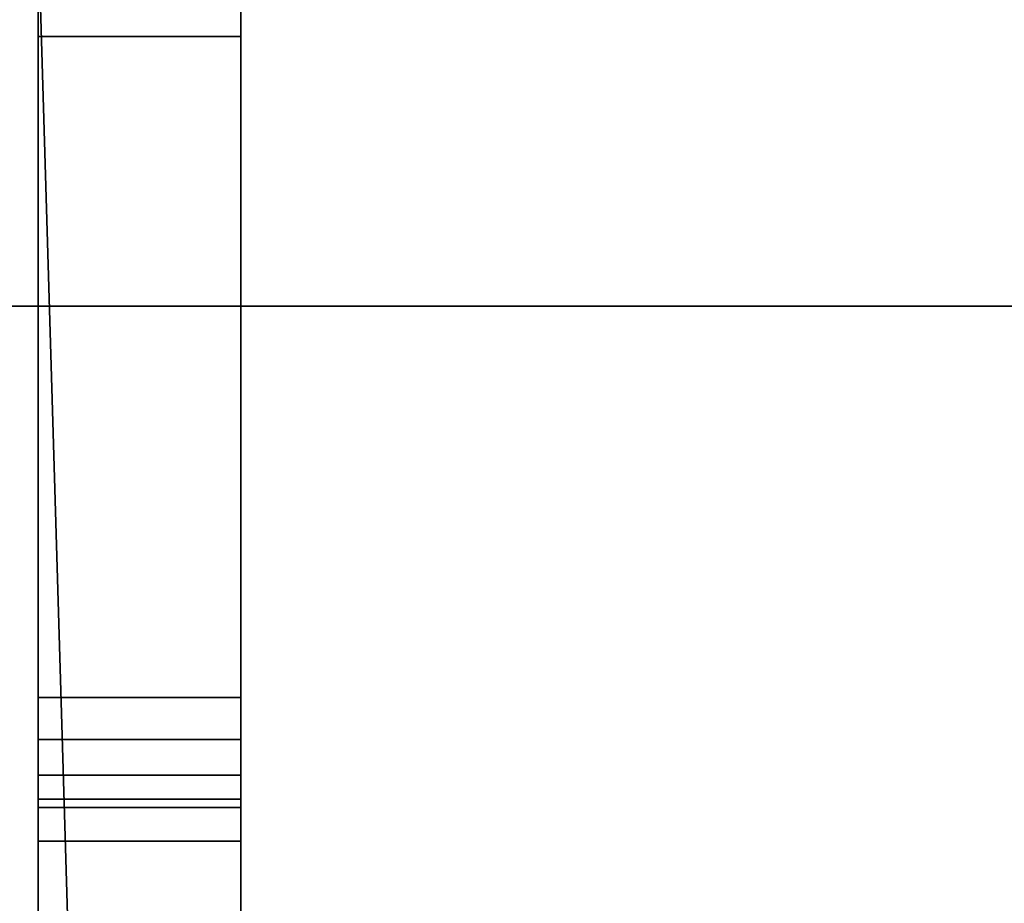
# Model space of a CAD drawing. Header units: millimetres. Extents: x -603 to 3703, y -115 to 193.
# Tile 824 of 1056: x 1991 to 2006, y -27 to -14. Entities that reach past the tile are written whole.
import ezdxf

# ---------------------------------------------------------------- set-up
doc = ezdxf.new("R2010")
doc.units = ezdxf.units.MM
doc.layers.add('152', color=7, linetype='Continuous', true_color=0xffffff)

# ---------------------------------------------------------------- blocks, each defined once
blk = doc.blocks.new('UG_SURFACE_002')
at = {"layer": '152', "color": 252, "linetype": 'Continuous', "lineweight": 35}
for points in [[(2165, -18, 2212.25), (2165, 174.4, 2212.25), (835, 174.4, 2212.25), (835, -18, 2212.25)], [(985, -18, 2062.25), (985, 174.4, 2062.25), (2015, 174.4, 2062.25), (2015, -18, 2062.25)], [(2165, -18, 2212.25), (835, -18, 2212.25), (985, -18, 2062.25), (2015, -18, 2062.25)]]:
    blk.add_3dface(points, dxfattribs=at)
blk = doc.blocks.new('UG_SURFACE_055')
at = {"layer": '152', "color": 252, "linetype": 'Continuous', "lineweight": 35}
for points in [[(970, -18, 2077.25), (2030, -18, 2077.25), (2028.5, -18, 2075.75), (971.5, -18, 2075.75)], [(970, -18, 2077.25), (970, -29.92, 2077.25), (2030, -29.92, 2077.25), (2030, -18, 2077.25)], [(971.5, -18, 2075.75), (2028.5, -18, 2075.75), (2028.5, -29.92, 2075.75), (971.5, -29.92, 2075.75)]]:
    blk.add_3dface(points, dxfattribs=at)
blk = doc.blocks.new('UG_SURFACE_158')
at = {"layer": '152', "color": 252, "linetype": 'Continuous', "lineweight": 35}
for points in [[(1991.5, -25.913, 1510.25), (1994.5, -25.913, 1510.25), (1994.5, -9.913, 1510.25), (1991.5, -9.913, 1510.25)], [(1991.5, -9.913, 1517.25), (1994.5, -9.913, 1517.25), (1994.5, -25.913, 1517.25), (1991.5, -25.913, 1517.25)], [(1991.5, -23.789, 1523.4), (1991.5, -14.013, 1523.4), (1991.5, -9.913, 1517.25), (1991.5, -25.913, 1517.25)], [(1991.5, -14.013, 1523.4), (1991.5, -13.401, 1523.522), (1991.5, -9.913, 1517.25)], [(1991.5, -25.913, 1510.25), (1991.5, -9.913, 1510.25), (1991.5, -13.401, 1503.978), (1991.5, -14.013, 1504.1)], [(1994.5, -23.789, 1504.1), (1994.5, -14.013, 1504.1), (1994.5, -9.913, 1510.25), (1994.5, -25.913, 1510.25)], [(1994.5, -14.013, 1504.1), (1994.5, -13.401, 1503.978), (1994.5, -9.913, 1510.25)], [(1994.5, -25.913, 1517.25), (1994.5, -9.913, 1517.25), (1994.5, -13.401, 1523.522), (1994.5, -14.013, 1523.4)], [(1991.5, -12.413, 1496.5), (1994.5, -12.413, 1496.5), (1994.5, -36.565, 1496.5), (1992.216, -36.454, 1496.5)], [(1992.216, -36.454, 1496.5), (1991.5, -36.565, 1496.5), (1991.5, -12.413, 1496.5)], [(1991.5, -12.413, 1531), (1991.5, -36.565, 1531), (1992.216, -36.454, 1531)], [(1992.216, -36.454, 1531), (1994.5, -36.565, 1531), (1994.5, -12.413, 1531), (1991.5, -12.413, 1531)], [(1991.5, -23.789, 1500.9), (1991.5, -14.013, 1500.9), (1991.5, -12.413, 1496.5), (1991.5, -36.565, 1496.5)], [(1991.5, -36.565, 1531), (1991.5, -12.413, 1531), (1991.5, -14.013, 1526.6), (1991.5, -23.789, 1526.6)], [(1991.5, -14.013, 1500.9), (1991.5, -13.401, 1501.022), (1991.5, -12.413, 1496.5)], [(1991.5, -13.401, 1526.478), (1991.5, -14.013, 1526.6), (1991.5, -12.413, 1531)], [(1994.5, -23.789, 1526.6), (1994.5, -14.013, 1526.6), (1994.5, -12.413, 1531), (1994.5, -36.565, 1531)], [(1994.5, -14.013, 1526.6), (1994.5, -13.401, 1526.478), (1994.5, -12.413, 1531)], [(1994.5, -13.401, 1501.022), (1994.5, -14.013, 1500.9), (1994.5, -12.413, 1496.5)], [(1994.5, -36.565, 1496.5), (1994.5, -12.413, 1496.5), (1994.5, -14.013, 1500.9), (1994.5, -23.789, 1500.9)], [(1991.5, -13.401, 1526.478), (1994.5, -13.401, 1526.478), (1994.5, -14.013, 1526.6), (1991.5, -14.013, 1526.6)], [(1991.5, -14.013, 1523.4), (1994.5, -14.013, 1523.4), (1994.5, -13.401, 1523.522), (1991.5, -13.401, 1523.522)], [(1991.5, -13.401, 1503.978), (1994.5, -13.401, 1503.978), (1994.5, -14.013, 1504.1), (1991.5, -14.013, 1504.1)], [(1991.5, -14.013, 1500.9), (1994.5, -14.013, 1500.9), (1994.5, -13.401, 1501.022), (1991.5, -13.401, 1501.022)], [(1991.5, -14.013, 1504.1), (1991.5, -27.252, 1510.516), (1991.5, -25.913, 1510.25)], [(1991.5, -27.252, 1510.516), (1991.5, -14.013, 1504.1), (1991.5, -23.789, 1504.1)], [(1991.5, -14.013, 1526.6), (1994.5, -14.013, 1526.6), (1994.5, -23.789, 1526.6), (1991.5, -23.789, 1526.6)], [(1991.5, -14.013, 1504.1), (1994.5, -14.013, 1504.1), (1994.5, -23.789, 1504.1), (1991.5, -23.789, 1504.1)], [(1991.5, -23.789, 1500.9), (1994.5, -23.789, 1500.9), (1994.5, -14.013, 1500.9), (1991.5, -14.013, 1500.9)], [(1991.5, -23.789, 1523.4), (1994.5, -23.789, 1523.4), (1994.5, -14.013, 1523.4), (1991.5, -14.013, 1523.4)], [(1994.5, -14.013, 1523.4), (1994.5, -27.252, 1516.984), (1994.5, -25.913, 1517.25)], [(1994.5, -27.252, 1516.984), (1994.5, -14.013, 1523.4), (1994.5, -23.789, 1523.4)], [(1991.5, -25.913, 1517.25), (1991.5, -24.409, 1523.515), (1991.5, -23.789, 1523.4)], [(1991.5, -36.565, 1496.5), (1991.5, -24.409, 1501.015), (1991.5, -23.789, 1500.9)], [(1991.5, -23.789, 1504.1), (1991.5, -24.409, 1503.985), (1991.5, -28.388, 1511.275), (1991.5, -27.252, 1510.516)], [(1991.5, -23.789, 1526.6), (1991.5, -24.409, 1526.485), (1991.5, -36.565, 1531)], [(1991.5, -24.409, 1523.515), (1994.5, -24.409, 1523.515), (1994.5, -23.789, 1523.4), (1991.5, -23.789, 1523.4)], [(1991.5, -23.789, 1526.6), (1994.5, -23.789, 1526.6), (1994.5, -24.409, 1526.485), (1991.5, -24.409, 1526.485)], [(1991.5, -24.409, 1501.015), (1994.5, -24.409, 1501.015), (1994.5, -23.789, 1500.9), (1991.5, -23.789, 1500.9)], [(1991.5, -23.789, 1504.1), (1994.5, -23.789, 1504.1), (1994.5, -24.409, 1503.985), (1991.5, -24.409, 1503.985)], [(1994.5, -25.913, 1510.25), (1994.5, -24.409, 1503.985), (1994.5, -23.789, 1504.1)], [(1994.5, -36.565, 1531), (1994.5, -24.409, 1526.485), (1994.5, -23.789, 1526.6)], [(1994.5, -23.789, 1523.4), (1994.5, -24.409, 1523.515), (1994.5, -28.388, 1516.225), (1994.5, -27.252, 1516.984)], [(1994.5, -23.789, 1500.9), (1994.5, -24.409, 1501.015), (1994.5, -36.565, 1496.5)], [(1991.5, -24.936, 1523.86), (1991.5, -24.409, 1523.515), (1991.5, -25.913, 1517.25), (1991.5, -27.252, 1516.984)], [(1991.5, -29.147, 1512.411), (1991.5, -24.409, 1503.985), (1991.5, -24.936, 1503.64)], [(1991.5, -36.565, 1531), (1991.5, -24.409, 1526.485), (1991.5, -24.936, 1526.14)], [(1991.5, -24.409, 1503.985), (1991.5, -29.147, 1512.411), (1991.5, -28.388, 1511.275)], [(1991.5, -24.936, 1501.36), (1991.5, -24.409, 1501.015), (1991.5, -36.565, 1496.5)], [(1991.5, -24.936, 1523.86), (1994.5, -24.936, 1523.86), (1994.5, -24.409, 1523.515), (1991.5, -24.409, 1523.515)], [(1991.5, -24.409, 1526.485), (1994.5, -24.409, 1526.485), (1994.5, -24.936, 1526.14), (1991.5, -24.936, 1526.14)], [(1991.5, -24.936, 1501.36), (1994.5, -24.936, 1501.36), (1994.5, -24.409, 1501.015), (1991.5, -24.409, 1501.015)], [(1991.5, -24.409, 1503.985), (1994.5, -24.409, 1503.985), (1994.5, -24.936, 1503.64), (1991.5, -24.936, 1503.64)], [(1994.5, -24.936, 1503.64), (1994.5, -24.409, 1503.985), (1994.5, -25.913, 1510.25), (1994.5, -27.252, 1510.516)], [(1994.5, -29.147, 1515.089), (1994.5, -24.409, 1523.515), (1994.5, -24.936, 1523.86)], [(1994.5, -36.565, 1496.5), (1994.5, -24.409, 1501.015), (1994.5, -24.936, 1501.36)], [(1994.5, -24.409, 1523.515), (1994.5, -29.147, 1515.089), (1994.5, -28.388, 1516.225)], [(1994.5, -24.936, 1526.14), (1994.5, -24.409, 1526.485), (1994.5, -36.565, 1531)], [(1991.5, -24.936, 1523.86), (1991.5, -27.252, 1516.984), (1991.5, -28.388, 1516.225)], [(1991.5, -29.147, 1515.089), (1991.5, -25.289, 1524.382), (1991.5, -24.936, 1523.86)], [(1991.5, -24.936, 1503.64), (1991.5, -25.289, 1503.118), (1991.5, -29.147, 1512.411)], [(1991.5, -36.565, 1496.5), (1991.5, -25.289, 1501.882), (1991.5, -24.936, 1501.36)], [(1991.5, -24.936, 1526.14), (1991.5, -25.289, 1525.618), (1991.5, -36.565, 1531)], [(1991.5, -28.388, 1516.225), (1991.5, -29.147, 1515.089), (1991.5, -24.936, 1523.86)], [(1991.5, -25.289, 1524.382), (1994.5, -25.289, 1524.382), (1994.5, -24.936, 1523.86), (1991.5, -24.936, 1523.86)], [(1991.5, -24.936, 1526.14), (1994.5, -24.936, 1526.14), (1994.5, -25.289, 1525.618), (1991.5, -25.289, 1525.618)], [(1991.5, -25.289, 1501.882), (1994.5, -25.289, 1501.882), (1994.5, -24.936, 1501.36), (1991.5, -24.936, 1501.36)], [(1991.5, -24.936, 1503.64), (1994.5, -24.936, 1503.64), (1994.5, -25.289, 1503.118), (1991.5, -25.289, 1503.118)], [(1994.5, -24.936, 1503.64), (1994.5, -27.252, 1510.516), (1994.5, -28.388, 1511.275)], [(1994.5, -29.147, 1512.411), (1994.5, -25.289, 1503.118), (1994.5, -24.936, 1503.64)], [(1994.5, -36.565, 1531), (1994.5, -25.289, 1525.618), (1994.5, -24.936, 1526.14)], [(1994.5, -24.936, 1523.86), (1994.5, -25.289, 1524.382), (1994.5, -29.147, 1515.089)], [(1994.5, -24.936, 1501.36), (1994.5, -25.289, 1501.882), (1994.5, -36.565, 1496.5)], [(1994.5, -28.388, 1511.275), (1994.5, -29.147, 1512.411), (1994.5, -24.936, 1503.64)], [(1991.5, -36.565, 1531), (1991.5, -25.413, 1525), (1991.5, -25.289, 1524.382), (1991.5, -29.147, 1515.089)], [(1991.5, -29.147, 1512.411), (1991.5, -25.289, 1503.118), (1991.5, -25.413, 1502.5), (1991.5, -36.565, 1496.5)], [(1991.5, -36.565, 1496.5), (1991.5, -25.413, 1502.5), (1991.5, -25.289, 1501.882)], [(1991.5, -25.289, 1525.618), (1991.5, -25.413, 1525), (1991.5, -36.565, 1531)], [(1991.5, -25.413, 1525), (1994.5, -25.413, 1525), (1994.5, -25.289, 1524.382), (1991.5, -25.289, 1524.382)], [(1991.5, -25.289, 1525.618), (1994.5, -25.289, 1525.618), (1994.5, -25.413, 1525), (1991.5, -25.413, 1525)], [(1991.5, -25.413, 1502.5), (1994.5, -25.413, 1502.5), (1994.5, -25.289, 1501.882), (1991.5, -25.289, 1501.882)], [(1991.5, -25.289, 1503.118), (1994.5, -25.289, 1503.118), (1994.5, -25.413, 1502.5), (1991.5, -25.413, 1502.5)], [(1994.5, -36.565, 1496.5), (1994.5, -25.413, 1502.5), (1994.5, -25.289, 1503.118), (1994.5, -29.147, 1512.411)], [(1994.5, -29.147, 1515.089), (1994.5, -25.289, 1524.382), (1994.5, -25.413, 1525), (1994.5, -36.565, 1531)], [(1994.5, -36.565, 1531), (1994.5, -25.413, 1525), (1994.5, -25.289, 1525.618)], [(1994.5, -25.289, 1501.882), (1994.5, -25.413, 1502.5), (1994.5, -36.565, 1496.5)], [(1991.5, -27.252, 1510.516), (1994.5, -27.252, 1510.516), (1994.5, -25.913, 1510.25), (1991.5, -25.913, 1510.25)], [(1991.5, -25.913, 1517.25), (1994.5, -25.913, 1517.25), (1994.5, -27.252, 1516.984), (1991.5, -27.252, 1516.984)]]:
    blk.add_3dface(points, dxfattribs=at)
blk = doc.blocks.new('UG_SURFACE_161')
at = {"layer": '152', "color": 252, "linetype": 'Continuous', "lineweight": 35}
for points in [[(1991.5, -25.913, 1760.25), (1994.5, -25.913, 1760.25), (1994.5, -9.913, 1760.25), (1991.5, -9.913, 1760.25)], [(1991.5, -9.913, 1767.25), (1994.5, -9.913, 1767.25), (1994.5, -25.913, 1767.25), (1991.5, -25.913, 1767.25)], [(1991.5, -23.789, 1773.4), (1991.5, -14.013, 1773.4), (1991.5, -9.913, 1767.25), (1991.5, -25.913, 1767.25)], [(1991.5, -14.013, 1773.4), (1991.5, -13.401, 1773.522), (1991.5, -9.913, 1767.25)], [(1991.5, -25.913, 1760.25), (1991.5, -9.913, 1760.25), (1991.5, -13.401, 1753.978), (1991.5, -14.013, 1754.1)], [(1994.5, -23.789, 1754.1), (1994.5, -14.013, 1754.1), (1994.5, -9.913, 1760.25), (1994.5, -25.913, 1760.25)], [(1994.5, -14.013, 1754.1), (1994.5, -13.401, 1753.978), (1994.5, -9.913, 1760.25)], [(1994.5, -25.913, 1767.25), (1994.5, -9.913, 1767.25), (1994.5, -13.401, 1773.522), (1994.5, -14.013, 1773.4)], [(1991.5, -12.413, 1746.5), (1994.5, -12.413, 1746.5), (1994.5, -36.565, 1746.5), (1992.216, -36.454, 1746.5)], [(1992.216, -36.454, 1746.5), (1991.5, -36.565, 1746.5), (1991.5, -12.413, 1746.5)], [(1991.5, -12.413, 1781), (1991.5, -36.565, 1781), (1992.216, -36.454, 1781)], [(1992.216, -36.454, 1781), (1994.5, -36.565, 1781), (1994.5, -12.413, 1781), (1991.5, -12.413, 1781)], [(1991.5, -23.789, 1750.9), (1991.5, -14.013, 1750.9), (1991.5, -12.413, 1746.5), (1991.5, -36.565, 1746.5)], [(1991.5, -36.565, 1781), (1991.5, -12.413, 1781), (1991.5, -14.013, 1776.6), (1991.5, -23.789, 1776.6)], [(1991.5, -14.013, 1750.9), (1991.5, -13.401, 1751.022), (1991.5, -12.413, 1746.5)], [(1991.5, -13.401, 1776.478), (1991.5, -14.013, 1776.6), (1991.5, -12.413, 1781)], [(1994.5, -23.789, 1776.6), (1994.5, -14.013, 1776.6), (1994.5, -12.413, 1781), (1994.5, -36.565, 1781)], [(1994.5, -14.013, 1776.6), (1994.5, -13.401, 1776.478), (1994.5, -12.413, 1781)], [(1994.5, -13.401, 1751.022), (1994.5, -14.013, 1750.9), (1994.5, -12.413, 1746.5)], [(1994.5, -36.565, 1746.5), (1994.5, -12.413, 1746.5), (1994.5, -14.013, 1750.9), (1994.5, -23.789, 1750.9)], [(1991.5, -13.401, 1776.478), (1994.5, -13.401, 1776.478), (1994.5, -14.013, 1776.6), (1991.5, -14.013, 1776.6)], [(1991.5, -14.013, 1773.4), (1994.5, -14.013, 1773.4), (1994.5, -13.401, 1773.522), (1991.5, -13.401, 1773.522)], [(1991.5, -13.401, 1753.978), (1994.5, -13.401, 1753.978), (1994.5, -14.013, 1754.1), (1991.5, -14.013, 1754.1)], [(1991.5, -14.013, 1750.9), (1994.5, -14.013, 1750.9), (1994.5, -13.401, 1751.022), (1991.5, -13.401, 1751.022)], [(1991.5, -14.013, 1754.1), (1991.5, -27.252, 1760.516), (1991.5, -25.913, 1760.25)], [(1991.5, -27.252, 1760.516), (1991.5, -14.013, 1754.1), (1991.5, -23.789, 1754.1)], [(1991.5, -14.013, 1776.6), (1994.5, -14.013, 1776.6), (1994.5, -23.789, 1776.6), (1991.5, -23.789, 1776.6)], [(1991.5, -14.013, 1754.1), (1994.5, -14.013, 1754.1), (1994.5, -23.789, 1754.1), (1991.5, -23.789, 1754.1)], [(1991.5, -23.789, 1750.9), (1994.5, -23.789, 1750.9), (1994.5, -14.013, 1750.9), (1991.5, -14.013, 1750.9)], [(1991.5, -23.789, 1773.4), (1994.5, -23.789, 1773.4), (1994.5, -14.013, 1773.4), (1991.5, -14.013, 1773.4)], [(1994.5, -14.013, 1773.4), (1994.5, -27.252, 1766.984), (1994.5, -25.913, 1767.25)], [(1994.5, -27.252, 1766.984), (1994.5, -14.013, 1773.4), (1994.5, -23.789, 1773.4)], [(1991.5, -25.913, 1767.25), (1991.5, -24.409, 1773.515), (1991.5, -23.789, 1773.4)], [(1991.5, -36.565, 1746.5), (1991.5, -24.409, 1751.015), (1991.5, -23.789, 1750.9)], [(1991.5, -23.789, 1754.1), (1991.5, -24.409, 1753.985), (1991.5, -28.388, 1761.275), (1991.5, -27.252, 1760.516)], [(1991.5, -23.789, 1776.6), (1991.5, -24.409, 1776.485), (1991.5, -36.565, 1781)], [(1991.5, -24.409, 1773.515), (1994.5, -24.409, 1773.515), (1994.5, -23.789, 1773.4), (1991.5, -23.789, 1773.4)], [(1991.5, -23.789, 1776.6), (1994.5, -23.789, 1776.6), (1994.5, -24.409, 1776.485), (1991.5, -24.409, 1776.485)], [(1991.5, -24.409, 1751.015), (1994.5, -24.409, 1751.015), (1994.5, -23.789, 1750.9), (1991.5, -23.789, 1750.9)], [(1991.5, -23.789, 1754.1), (1994.5, -23.789, 1754.1), (1994.5, -24.409, 1753.985), (1991.5, -24.409, 1753.985)], [(1994.5, -25.913, 1760.25), (1994.5, -24.409, 1753.985), (1994.5, -23.789, 1754.1)], [(1994.5, -36.565, 1781), (1994.5, -24.409, 1776.485), (1994.5, -23.789, 1776.6)], [(1994.5, -23.789, 1773.4), (1994.5, -24.409, 1773.515), (1994.5, -28.388, 1766.225), (1994.5, -27.252, 1766.984)], [(1994.5, -23.789, 1750.9), (1994.5, -24.409, 1751.015), (1994.5, -36.565, 1746.5)], [(1991.5, -24.936, 1773.86), (1991.5, -24.409, 1773.515), (1991.5, -25.913, 1767.25), (1991.5, -27.252, 1766.984)], [(1991.5, -29.147, 1762.411), (1991.5, -24.409, 1753.985), (1991.5, -24.936, 1753.64)], [(1991.5, -36.565, 1781), (1991.5, -24.409, 1776.485), (1991.5, -24.936, 1776.14)], [(1991.5, -24.409, 1753.985), (1991.5, -29.147, 1762.411), (1991.5, -28.388, 1761.275)], [(1991.5, -24.936, 1751.36), (1991.5, -24.409, 1751.015), (1991.5, -36.565, 1746.5)], [(1991.5, -24.936, 1773.86), (1994.5, -24.936, 1773.86), (1994.5, -24.409, 1773.515), (1991.5, -24.409, 1773.515)], [(1991.5, -24.409, 1776.485), (1994.5, -24.409, 1776.485), (1994.5, -24.936, 1776.14), (1991.5, -24.936, 1776.14)], [(1991.5, -24.936, 1751.36), (1994.5, -24.936, 1751.36), (1994.5, -24.409, 1751.015), (1991.5, -24.409, 1751.015)], [(1991.5, -24.409, 1753.985), (1994.5, -24.409, 1753.985), (1994.5, -24.936, 1753.64), (1991.5, -24.936, 1753.64)], [(1994.5, -24.936, 1753.64), (1994.5, -24.409, 1753.985), (1994.5, -25.913, 1760.25), (1994.5, -27.252, 1760.516)], [(1994.5, -29.147, 1765.089), (1994.5, -24.409, 1773.515), (1994.5, -24.936, 1773.86)], [(1994.5, -36.565, 1746.5), (1994.5, -24.409, 1751.015), (1994.5, -24.936, 1751.36)], [(1994.5, -24.409, 1773.515), (1994.5, -29.147, 1765.089), (1994.5, -28.388, 1766.225)], [(1994.5, -24.936, 1776.14), (1994.5, -24.409, 1776.485), (1994.5, -36.565, 1781)], [(1991.5, -24.936, 1773.86), (1991.5, -27.252, 1766.984), (1991.5, -28.388, 1766.225)], [(1991.5, -29.147, 1765.089), (1991.5, -25.289, 1774.382), (1991.5, -24.936, 1773.86)], [(1991.5, -24.936, 1753.64), (1991.5, -25.289, 1753.118), (1991.5, -29.147, 1762.411)], [(1991.5, -36.565, 1746.5), (1991.5, -25.289, 1751.882), (1991.5, -24.936, 1751.36)], [(1991.5, -24.936, 1776.14), (1991.5, -25.289, 1775.618), (1991.5, -36.565, 1781)], [(1991.5, -28.388, 1766.225), (1991.5, -29.147, 1765.089), (1991.5, -24.936, 1773.86)], [(1991.5, -25.289, 1774.382), (1994.5, -25.289, 1774.382), (1994.5, -24.936, 1773.86), (1991.5, -24.936, 1773.86)], [(1991.5, -24.936, 1776.14), (1994.5, -24.936, 1776.14), (1994.5, -25.289, 1775.618), (1991.5, -25.289, 1775.618)], [(1991.5, -25.289, 1751.882), (1994.5, -25.289, 1751.882), (1994.5, -24.936, 1751.36), (1991.5, -24.936, 1751.36)], [(1991.5, -24.936, 1753.64), (1994.5, -24.936, 1753.64), (1994.5, -25.289, 1753.118), (1991.5, -25.289, 1753.118)], [(1994.5, -24.936, 1753.64), (1994.5, -27.252, 1760.516), (1994.5, -28.388, 1761.275)], [(1994.5, -29.147, 1762.411), (1994.5, -25.289, 1753.118), (1994.5, -24.936, 1753.64)], [(1994.5, -36.565, 1781), (1994.5, -25.289, 1775.618), (1994.5, -24.936, 1776.14)], [(1994.5, -24.936, 1773.86), (1994.5, -25.289, 1774.382), (1994.5, -29.147, 1765.089)], [(1994.5, -24.936, 1751.36), (1994.5, -25.289, 1751.882), (1994.5, -36.565, 1746.5)], [(1994.5, -28.388, 1761.275), (1994.5, -29.147, 1762.411), (1994.5, -24.936, 1753.64)], [(1991.5, -36.565, 1781), (1991.5, -25.413, 1775), (1991.5, -25.289, 1774.382), (1991.5, -29.147, 1765.089)], [(1991.5, -29.147, 1762.411), (1991.5, -25.289, 1753.118), (1991.5, -25.413, 1752.5), (1991.5, -36.565, 1746.5)], [(1991.5, -36.565, 1746.5), (1991.5, -25.413, 1752.5), (1991.5, -25.289, 1751.882)], [(1991.5, -25.289, 1775.618), (1991.5, -25.413, 1775), (1991.5, -36.565, 1781)], [(1991.5, -25.413, 1775), (1994.5, -25.413, 1775), (1994.5, -25.289, 1774.382), (1991.5, -25.289, 1774.382)], [(1991.5, -25.289, 1775.618), (1994.5, -25.289, 1775.618), (1994.5, -25.413, 1775), (1991.5, -25.413, 1775)], [(1991.5, -25.413, 1752.5), (1994.5, -25.413, 1752.5), (1994.5, -25.289, 1751.882), (1991.5, -25.289, 1751.882)], [(1991.5, -25.289, 1753.118), (1994.5, -25.289, 1753.118), (1994.5, -25.413, 1752.5), (1991.5, -25.413, 1752.5)], [(1994.5, -36.565, 1746.5), (1994.5, -25.413, 1752.5), (1994.5, -25.289, 1753.118), (1994.5, -29.147, 1762.411)], [(1994.5, -29.147, 1765.089), (1994.5, -25.289, 1774.382), (1994.5, -25.413, 1775), (1994.5, -36.565, 1781)], [(1994.5, -36.565, 1781), (1994.5, -25.413, 1775), (1994.5, -25.289, 1775.618)], [(1994.5, -25.289, 1751.882), (1994.5, -25.413, 1752.5), (1994.5, -36.565, 1746.5)], [(1991.5, -27.252, 1760.516), (1994.5, -27.252, 1760.516), (1994.5, -25.913, 1760.25), (1991.5, -25.913, 1760.25)], [(1991.5, -25.913, 1767.25), (1994.5, -25.913, 1767.25), (1994.5, -27.252, 1766.984), (1991.5, -27.252, 1766.984)]]:
    blk.add_3dface(points, dxfattribs=at)
blk = doc.blocks.new('UG_SURFACE_164')
at = {"layer": '152', "color": 252, "linetype": 'Continuous', "lineweight": 35}
for points in [[(1991.5, -25.913, 325.25), (1994.5, -25.913, 325.25), (1994.5, -9.913, 325.25), (1991.5, -9.913, 325.25)], [(1991.5, -9.913, 332.25), (1994.5, -9.913, 332.25), (1994.5, -25.913, 332.25), (1991.5, -25.913, 332.25)], [(1991.5, -23.789, 338.4), (1991.5, -14.013, 338.4), (1991.5, -9.913, 332.25), (1991.5, -25.913, 332.25)], [(1991.5, -14.013, 338.4), (1991.5, -13.401, 338.522), (1991.5, -9.913, 332.25)], [(1991.5, -25.913, 325.25), (1991.5, -9.913, 325.25), (1991.5, -13.401, 318.978), (1991.5, -14.013, 319.1)], [(1994.5, -23.789, 319.1), (1994.5, -14.013, 319.1), (1994.5, -9.913, 325.25), (1994.5, -25.913, 325.25)], [(1994.5, -14.013, 319.1), (1994.5, -13.401, 318.978), (1994.5, -9.913, 325.25)], [(1994.5, -25.913, 332.25), (1994.5, -9.913, 332.25), (1994.5, -13.401, 338.522), (1994.5, -14.013, 338.4)], [(1991.5, -12.413, 311.5), (1994.5, -12.413, 311.5), (1994.5, -36.565, 311.5), (1992.216, -36.454, 311.5)], [(1992.216, -36.454, 311.5), (1991.5, -36.565, 311.5), (1991.5, -12.413, 311.5)], [(1991.5, -12.413, 346), (1991.5, -36.565, 346), (1992.216, -36.454, 346)], [(1992.216, -36.454, 346), (1994.5, -36.565, 346), (1994.5, -12.413, 346), (1991.5, -12.413, 346)], [(1991.5, -23.789, 315.9), (1991.5, -14.013, 315.9), (1991.5, -12.413, 311.5), (1991.5, -36.565, 311.5)], [(1991.5, -14.013, 315.9), (1991.5, -13.401, 316.022), (1991.5, -12.413, 311.5)], [(1991.5, -36.565, 346), (1991.5, -12.413, 346), (1991.5, -14.013, 341.6), (1991.5, -23.789, 341.6)], [(1991.5, -13.401, 341.478), (1991.5, -14.013, 341.6), (1991.5, -12.413, 346)], [(1994.5, -23.789, 341.6), (1994.5, -14.013, 341.6), (1994.5, -12.413, 346), (1994.5, -36.565, 346)], [(1994.5, -14.013, 341.6), (1994.5, -13.401, 341.478), (1994.5, -12.413, 346)], [(1994.5, -36.565, 311.5), (1994.5, -12.413, 311.5), (1994.5, -14.013, 315.9), (1994.5, -23.789, 315.9)], [(1994.5, -13.401, 316.022), (1994.5, -14.013, 315.9), (1994.5, -12.413, 311.5)], [(1991.5, -13.401, 341.478), (1994.5, -13.401, 341.478), (1994.5, -14.013, 341.6), (1991.5, -14.013, 341.6)], [(1991.5, -14.013, 338.4), (1994.5, -14.013, 338.4), (1994.5, -13.401, 338.522), (1991.5, -13.401, 338.522)], [(1991.5, -13.401, 318.978), (1994.5, -13.401, 318.978), (1994.5, -14.013, 319.1), (1991.5, -14.013, 319.1)], [(1991.5, -14.013, 315.9), (1994.5, -14.013, 315.9), (1994.5, -13.401, 316.022), (1991.5, -13.401, 316.022)], [(1991.5, -14.013, 319.1), (1991.5, -27.252, 325.516), (1991.5, -25.913, 325.25)], [(1991.5, -27.252, 325.516), (1991.5, -14.013, 319.1), (1991.5, -23.789, 319.1)], [(1991.5, -14.013, 341.6), (1994.5, -14.013, 341.6), (1994.5, -23.789, 341.6), (1991.5, -23.789, 341.6)], [(1991.5, -14.013, 319.1), (1994.5, -14.013, 319.1), (1994.5, -23.789, 319.1), (1991.5, -23.789, 319.1)], [(1991.5, -23.789, 315.9), (1994.5, -23.789, 315.9), (1994.5, -14.013, 315.9), (1991.5, -14.013, 315.9)], [(1991.5, -23.789, 338.4), (1994.5, -23.789, 338.4), (1994.5, -14.013, 338.4), (1991.5, -14.013, 338.4)], [(1994.5, -14.013, 338.4), (1994.5, -27.252, 331.984), (1994.5, -25.913, 332.25)], [(1994.5, -27.252, 331.984), (1994.5, -14.013, 338.4), (1994.5, -23.789, 338.4)], [(1991.5, -36.565, 311.5), (1991.5, -24.409, 316.015), (1991.5, -23.789, 315.9)], [(1991.5, -25.913, 332.25), (1991.5, -24.409, 338.515), (1991.5, -23.789, 338.4)], [(1991.5, -23.789, 319.1), (1991.5, -24.409, 318.985), (1991.5, -27.252, 325.516)], [(1991.5, -23.789, 341.6), (1991.5, -24.409, 341.485), (1991.5, -36.565, 346)], [(1991.5, -24.409, 338.515), (1994.5, -24.409, 338.515), (1994.5, -23.789, 338.4), (1991.5, -23.789, 338.4)], [(1991.5, -23.789, 341.6), (1994.5, -23.789, 341.6), (1994.5, -24.409, 341.485), (1991.5, -24.409, 341.485)], [(1991.5, -24.409, 316.015), (1994.5, -24.409, 316.015), (1994.5, -23.789, 315.9), (1991.5, -23.789, 315.9)], [(1991.5, -23.789, 319.1), (1994.5, -23.789, 319.1), (1994.5, -24.409, 318.985), (1991.5, -24.409, 318.985)], [(1994.5, -36.565, 346), (1994.5, -24.409, 341.485), (1994.5, -23.789, 341.6)], [(1994.5, -25.913, 325.25), (1994.5, -24.409, 318.985), (1994.5, -23.789, 319.1)], [(1994.5, -23.789, 338.4), (1994.5, -24.409, 338.515), (1994.5, -27.252, 331.984)], [(1994.5, -23.789, 315.9), (1994.5, -24.409, 316.015), (1994.5, -36.565, 311.5)], [(1991.5, -25.913, 332.25), (1991.5, -27.252, 331.984), (1991.5, -24.409, 338.515)], [(1991.5, -36.565, 311.5), (1991.5, -24.936, 316.36), (1991.5, -24.409, 316.015)], [(1991.5, -24.936, 338.86), (1991.5, -24.409, 338.515), (1991.5, -27.252, 331.984), (1991.5, -28.388, 331.225)], [(1991.5, -28.388, 326.275), (1991.5, -27.252, 325.516), (1991.5, -24.409, 318.985), (1991.5, -24.936, 318.64)], [(1991.5, -24.409, 341.485), (1991.5, -24.936, 341.14), (1991.5, -36.565, 346)], [(1991.5, -24.936, 338.86), (1994.5, -24.936, 338.86), (1994.5, -24.409, 338.515), (1991.5, -24.409, 338.515)], [(1991.5, -24.409, 341.485), (1994.5, -24.409, 341.485), (1994.5, -24.936, 341.14), (1991.5, -24.936, 341.14)], [(1991.5, -24.936, 316.36), (1994.5, -24.936, 316.36), (1994.5, -24.409, 316.015), (1991.5, -24.409, 316.015)], [(1991.5, -24.409, 318.985), (1994.5, -24.409, 318.985), (1994.5, -24.936, 318.64), (1991.5, -24.936, 318.64)], [(1994.5, -25.913, 325.25), (1994.5, -27.252, 325.516), (1994.5, -24.409, 318.985)], [(1994.5, -36.565, 346), (1994.5, -24.936, 341.14), (1994.5, -24.409, 341.485)], [(1994.5, -24.936, 318.64), (1994.5, -24.409, 318.985), (1994.5, -27.252, 325.516), (1994.5, -28.388, 326.275)], [(1994.5, -28.388, 331.225), (1994.5, -27.252, 331.984), (1994.5, -24.409, 338.515), (1994.5, -24.936, 338.86)], [(1994.5, -24.409, 316.015), (1994.5, -24.936, 316.36), (1994.5, -36.565, 311.5)], [(1991.5, -29.147, 327.411), (1991.5, -24.936, 318.64), (1991.5, -25.289, 318.118)], [(1991.5, -25.289, 339.382), (1991.5, -24.936, 338.86), (1991.5, -29.147, 330.089)], [(1991.5, -36.565, 346), (1991.5, -24.936, 341.14), (1991.5, -25.289, 340.618)], [(1991.5, -24.936, 318.64), (1991.5, -29.147, 327.411), (1991.5, -28.388, 326.275)], [(1991.5, -25.289, 316.882), (1991.5, -24.936, 316.36), (1991.5, -36.565, 311.5)], [(1991.5, -28.388, 331.225), (1991.5, -29.147, 330.089), (1991.5, -24.936, 338.86)], [(1991.5, -25.289, 339.382), (1994.5, -25.289, 339.382), (1994.5, -24.936, 338.86), (1991.5, -24.936, 338.86)], [(1991.5, -24.936, 341.14), (1994.5, -24.936, 341.14), (1994.5, -25.289, 340.618), (1991.5, -25.289, 340.618)], [(1991.5, -25.289, 316.882), (1994.5, -25.289, 316.882), (1994.5, -24.936, 316.36), (1991.5, -24.936, 316.36)], [(1991.5, -24.936, 318.64), (1994.5, -24.936, 318.64), (1994.5, -25.289, 318.118), (1991.5, -25.289, 318.118)], [(1994.5, -29.147, 330.089), (1994.5, -24.936, 338.86), (1994.5, -25.289, 339.382)], [(1994.5, -25.289, 318.118), (1994.5, -24.936, 318.64), (1994.5, -29.147, 327.411)], [(1994.5, -36.565, 311.5), (1994.5, -24.936, 316.36), (1994.5, -25.289, 316.882)], [(1994.5, -24.936, 338.86), (1994.5, -29.147, 330.089), (1994.5, -28.388, 331.225)], [(1994.5, -25.289, 340.618), (1994.5, -24.936, 341.14), (1994.5, -36.565, 346)], [(1994.5, -28.388, 326.275), (1994.5, -29.147, 327.411), (1994.5, -24.936, 318.64)], [(1991.5, -36.565, 346), (1991.5, -25.413, 340), (1991.5, -25.289, 339.382), (1991.5, -29.147, 330.089)], [(1991.5, -36.565, 311.5), (1991.5, -25.413, 317.5), (1991.5, -25.289, 316.882)], [(1991.5, -29.147, 327.411), (1991.5, -25.289, 318.118), (1991.5, -25.413, 317.5), (1991.5, -36.565, 311.5)], [(1991.5, -25.289, 340.618), (1991.5, -25.413, 340), (1991.5, -36.565, 346)], [(1991.5, -25.413, 340), (1994.5, -25.413, 340), (1994.5, -25.289, 339.382), (1991.5, -25.289, 339.382)], [(1991.5, -25.289, 340.618), (1994.5, -25.289, 340.618), (1994.5, -25.413, 340), (1991.5, -25.413, 340)], [(1991.5, -25.413, 317.5), (1994.5, -25.413, 317.5), (1994.5, -25.289, 316.882), (1991.5, -25.289, 316.882)], [(1991.5, -25.289, 318.118), (1994.5, -25.289, 318.118), (1994.5, -25.413, 317.5), (1991.5, -25.413, 317.5)], [(1994.5, -36.565, 311.5), (1994.5, -25.413, 317.5), (1994.5, -25.289, 318.118), (1994.5, -29.147, 327.411)], [(1994.5, -36.565, 346), (1994.5, -25.413, 340), (1994.5, -25.289, 340.618)], [(1994.5, -29.147, 330.089), (1994.5, -25.289, 339.382), (1994.5, -25.413, 340), (1994.5, -36.565, 346)], [(1994.5, -25.289, 316.882), (1994.5, -25.413, 317.5), (1994.5, -36.565, 311.5)], [(1991.5, -27.252, 325.516), (1994.5, -27.252, 325.516), (1994.5, -25.913, 325.25), (1991.5, -25.913, 325.25)], [(1991.5, -25.913, 332.25), (1994.5, -25.913, 332.25), (1994.5, -27.252, 331.984), (1991.5, -27.252, 331.984)]]:
    blk.add_3dface(points, dxfattribs=at)

msp = doc.modelspace()

# ---------------------------------------------------------------- linework, layer by layer
at = {"layer": '152', "linetype": 'Continuous', "lineweight": -3}
for p, q in [((1991.5, -9.913, 1510.25), (1991.5, -25.913, 1510.25)), ((1991.5, -25.913, 1517.25), (1991.5, -9.913, 1517.25)), ((1991.5, -25.913, 1767.25), (1991.5, -9.913, 1767.25)), ((1991.5, -9.913, 1760.25), (1991.5, -25.913, 1760.25)), ((1991.5, -25.913, 332.25), (1991.5, -9.913, 332.25)), ((1991.5, -9.913, 325.25), (1991.5, -25.913, 325.25)), ((1994.5, -25.913, 1517.25), (1994.5, -9.913, 1517.25)), ((1994.5, -9.913, 1510.25), (1994.5, -25.913, 1510.25)), ((1994.5, -9.913, 1760.25), (1994.5, -25.913, 1760.25)), ((1994.5, -25.913, 1767.25), (1994.5, -9.913, 1767.25)), ((1994.5, -9.913, 325.25), (1994.5, -25.913, 325.25)), ((1994.5, -25.913, 332.25), (1994.5, -9.913, 332.25)), ((1991.5, -36.565, 1496.5), (1991.5, -12.413, 1496.5)), ((1991.5, -12.413, 1531), (1991.5, -36.565, 1531)), ((1991.5, -36.565, 1746.5), (1991.5, -12.413, 1746.5)), ((1991.5, -12.413, 1781), (1991.5, -36.565, 1781)), ((1991.5, -36.565, 311.5), (1991.5, -12.413, 311.5)), ((1991.5, -12.413, 346), (1991.5, -36.565, 346)), ((1994.5, -12.413, 1531), (1994.5, -36.565, 1531)), ((1994.5, -36.565, 1496.5), (1994.5, -12.413, 1496.5)), ((1994.5, -36.565, 1746.5), (1994.5, -12.413, 1746.5)), ((1994.5, -12.413, 1781), (1994.5, -36.565, 1781)), ((1994.5, -12.413, 346), (1994.5, -36.565, 346)), ((1994.5, -36.565, 311.5), (1994.5, -12.413, 311.5)), ((1994.5, -14.013, 1504.1), (1991.5, -14.013, 1504.1)), ((1991.5, -23.789, 1526.6), (1991.5, -14.013, 1526.6)), ((1994.5, -14.013, 1500.9), (1991.5, -14.013, 1500.9)), ((1991.5, -14.013, 1500.9), (1991.5, -23.789, 1500.9)), ((1994.5, -14.013, 1526.6), (1991.5, -14.013, 1526.6)), ((1991.5, -23.789, 1504.1), (1991.5, -14.013, 1504.1)), ((1994.5, -14.013, 1523.4), (1991.5, -14.013, 1523.4)), ((1991.5, -14.013, 1523.4), (1991.5, -23.789, 1523.4)), ((1994.5, -14.013, 1750.9), (1991.5, -14.013, 1750.9)), ((1991.5, -14.013, 1750.9), (1991.5, -23.789, 1750.9)), ((1991.5, -23.789, 1754.1), (1991.5, -14.013, 1754.1)), ((1994.5, -14.013, 1776.6), (1991.5, -14.013, 1776.6)), ((1994.5, -14.013, 1773.4), (1991.5, -14.013, 1773.4)), ((1991.5, -14.013, 1773.4), (1991.5, -23.789, 1773.4)), ((1994.5, -14.013, 1754.1), (1991.5, -14.013, 1754.1)), ((1991.5, -23.789, 1776.6), (1991.5, -14.013, 1776.6)), ((1991.5, -14.013, 315.9), (1991.5, -23.789, 315.9)), ((1991.5, -23.789, 319.1), (1991.5, -14.013, 319.1)), ((1994.5, -14.013, 338.4), (1991.5, -14.013, 338.4)), ((1994.5, -14.013, 319.1), (1991.5, -14.013, 319.1)), ((1994.5, -14.013, 341.6), (1991.5, -14.013, 341.6)), ((1991.5, -23.789, 341.6), (1991.5, -14.013, 341.6)), ((1994.5, -14.013, 315.9), (1991.5, -14.013, 315.9)), ((1991.5, -14.013, 338.4), (1991.5, -23.789, 338.4)), ((1994.5, -14.013, 1523.4), (1994.5, -23.789, 1523.4)), ((1994.5, -23.789, 1504.1), (1994.5, -14.013, 1504.1)), ((1994.5, -14.013, 1500.9), (1994.5, -23.789, 1500.9)), ((1994.5, -23.789, 1526.6), (1994.5, -14.013, 1526.6)), ((1994.5, -14.013, 1750.9), (1994.5, -23.789, 1750.9)), ((1994.5, -14.013, 1773.4), (1994.5, -23.789, 1773.4)), ((1994.5, -23.789, 1754.1), (1994.5, -14.013, 1754.1)), ((1994.5, -23.789, 1776.6), (1994.5, -14.013, 1776.6)), ((1994.5, -14.013, 338.4), (1994.5, -23.789, 338.4)), ((1994.5, -23.789, 319.1), (1994.5, -14.013, 319.1)), ((1994.5, -23.789, 341.6), (1994.5, -14.013, 341.6)), ((1994.5, -14.013, 315.9), (1994.5, -23.789, 315.9)), ((2165, -18, 2212.25), (835, -18, 2212.25)), ((2030, -18, 2077.25), (970, -18, 2077.25)), ((2028.5, -18, 2075.75), (971.5, -18, 2075.75)), ((985, -18, 2062.25), (2015, -18, 2062.25)), ((1994.5, -23.789, 1526.6), (1991.5, -23.789, 1526.6)), ((1994.5, -23.789, 1523.4), (1991.5, -23.789, 1523.4)), ((1994.5, -23.789, 1500.9), (1991.5, -23.789, 1500.9)), ((1994.5, -23.789, 1504.1), (1991.5, -23.789, 1504.1)), ((1994.5, -23.789, 1776.6), (1991.5, -23.789, 1776.6)), ((1994.5, -23.789, 1750.9), (1991.5, -23.789, 1750.9)), ((1994.5, -23.789, 1754.1), (1991.5, -23.789, 1754.1)), ((1994.5, -23.789, 1773.4), (1991.5, -23.789, 1773.4)), ((1994.5, -23.789, 315.9), (1991.5, -23.789, 315.9)), ((1994.5, -23.789, 338.4), (1991.5, -23.789, 338.4)), ((1994.5, -23.789, 319.1), (1991.5, -23.789, 319.1)), ((1994.5, -23.789, 341.6), (1991.5, -23.789, 341.6)), ((1994.5, -25.913, 1517.25), (1991.5, -25.913, 1517.25)), ((1994.5, -25.913, 1510.25), (1991.5, -25.913, 1510.25)), ((1994.5, -25.913, 1767.25), (1991.5, -25.913, 1767.25)), ((1994.5, -25.913, 1760.25), (1991.5, -25.913, 1760.25)), ((1994.5, -25.913, 325.25), (1991.5, -25.913, 325.25)), ((1994.5, -25.913, 332.25), (1991.5, -25.913, 332.25))]:
    msp.add_line(p, q, dxfattribs=at)
at = {"layer": '152', "linetype": 'Continuous', "lineweight": -3, "extrusion": (-1, 0, 0)}
for centre, radius, start, end in [((14.013, 1525, -1991.5), 1.6, 90, 270), ((14.013, 1502.5, -1991.5), 1.6, 90, 270), ((14.013, 1752.5, -1991.5), 1.6, 90, 270), ((14.013, 1775, -1991.5), 1.6, 90, 270), ((14.013, 317.5, -1991.5), 1.6, 90, 270), ((14.013, 340, -1991.5), 1.6, 90, 270), ((14.013, 1502.5, -1994.5), 1.6, 90, 270), ((14.013, 1525, -1994.5), 1.6, 90, 270), ((14.013, 1752.5, -1994.5), 1.6, 90, 270), ((14.013, 1775, -1994.5), 1.6, 90, 270), ((14.013, 317.5, -1994.5), 1.6, 90, 270), ((14.013, 340, -1994.5), 1.6, 90, 270), ((23.813, 1525, -1991.5), 1.6, 269.136, 90.864), ((23.813, 1502.5, -1991.5), 1.6, 269.136, 90.864), ((23.813, 1775, -1991.5), 1.6, 269.136, 90.864), ((23.813, 1752.5, -1991.5), 1.6, 269.136, 90.864), ((23.813, 317.5, -1991.5), 1.6, 269.136, 90.864), ((23.813, 340, -1991.5), 1.6, 269.136, 90.864), ((23.813, 1525, -1994.5), 1.6, 269.136, 90.864), ((23.813, 1502.5, -1994.5), 1.6, 269.136, 90.864), ((23.813, 1752.5, -1994.5), 1.6, 269.136, 90.864), ((23.813, 1775, -1994.5), 1.6, 269.136, 90.864), ((23.813, 340, -1994.5), 1.6, 269.136, 90.864), ((23.813, 317.5, -1994.5), 1.6, 269.136, 90.864), ((25.913, 1513.75, -1991.5), 3.5, 270, 90), ((25.913, 1763.75, -1991.5), 3.5, 270, 90), ((25.913, 328.75, -1991.5), 3.5, 270, 90), ((25.913, 1513.75, -1994.5), 3.5, 270, 90), ((25.913, 1763.75, -1994.5), 3.5, 270, 90), ((25.913, 328.75, -1994.5), 3.5, 270, 90)]:
    msp.add_arc(centre, radius, start, end, dxfattribs=at)

# ---------------------------------------------------------------- block references
at = {"layer": '152', "linetype": 'Continuous', "lineweight": -3}
for name in ['UG_SURFACE_002', 'UG_SURFACE_055', 'UG_SURFACE_158', 'UG_SURFACE_161', 'UG_SURFACE_164']:
    msp.add_blockref(name, (0, 0), dxfattribs=at)

doc.saveas('drawing.dxf')
